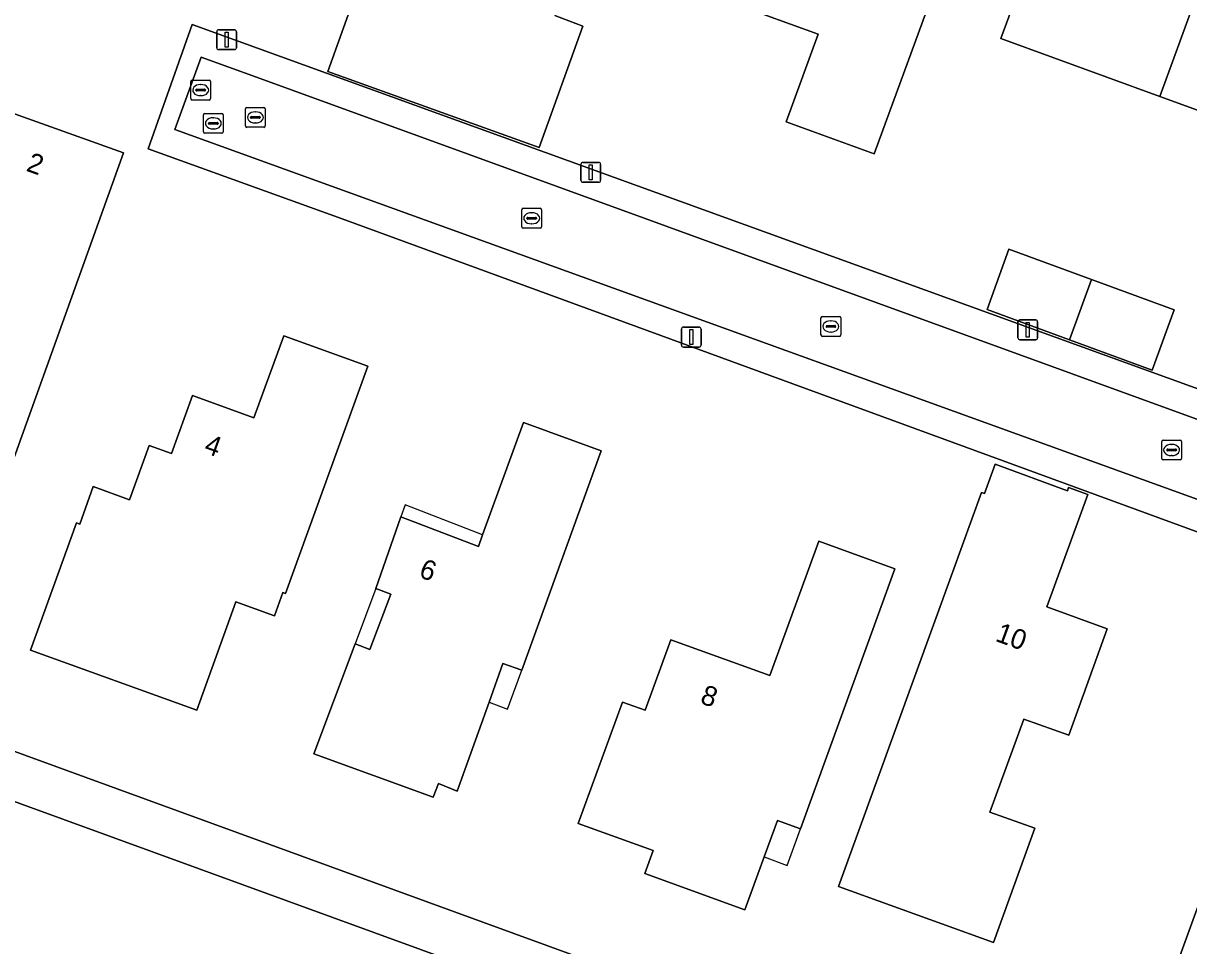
# Model space of a CAD drawing. Extents: x 155275 to 156265, y 382654 to 383635.
# Drawn here: x 155692.4 to 155751, y 382928.4 to 382974.8 of the extents above; entities that cross this region are included whole.
import ezdxf

# ---------------------------------------------------------------- set-up
doc = ezdxf.new("R2010")
doc.units = 0
for name, color, linetype in [('IMGEO_Erf', 7, 'Continuous'), ('IMGEO_Kolk', 7, 'Continuous'), ('IMGEO_Lichtmast', 7, 'Continuous'), ('IMGEO_Loofbos', 7, 'Continuous'), ('IMGEO_Pand', 7, 'Continuous'), ('IMGEO_Pand_nummerreeks', 7, 'Continuous'), ('IMGEO_Pand_overbouw', 7, 'Continuous'), ('IMGEO_Rijbaan_lokaal_open', 7, 'Continuous'), ('IMGEO_Rioolput', 7, 'Continuous'), ('IMGEO_Voetpad_open', 7, 'Continuous')]:
    doc.layers.add(name, color=color, linetype=linetype)

msp = doc.modelspace()

# ---------------------------------------------------------------- linework, layer by layer
at = {"layer": 'IMGEO_Erf'}
for points in [[(155730.75, 382969.892), (155732.351, 382974.303), (155729.569, 382975.311), (155730.424, 382977.662), (155730.639, 382978.254), (155727.129, 382979.502), (155726.919, 382978.927), (155725.007, 382979.624), (155729.249, 382991.212), (155738.659, 382987.796), (155737.014, 382983.225), (155736.432, 382983.435), (155735.848, 382981.849), (155737.254, 382981.331), (155736.737, 382979.919), (155739.118, 382979.046), (155735.165, 382968.269)], [(155749.555, 382971.161), (155741.555, 382974.075), (155743.154, 382978.463), (155747.247, 382976.972), (155748.085, 382979.272), (155745.402, 382980.244), (155747.04, 382984.767), (155753.645, 382982.374), (155761.619, 382979.486), (155760.015, 382975.057), (155756.049, 382976.494), (155755.22, 382974.216), (155757.75, 382973.295), (155756.104, 382968.776)], [(155688.871, 382944.631), (155683.168, 382946.682), (155683.524, 382947.67), (155681.999, 382948.218), (155681.749, 382947.521), (155678.228, 382948.933), (155680.654, 382953.075), (155684.796, 382951.52), (155685.638, 382954.043), (155684.546, 382954.463), (155686.112, 382958.532), (155687.232, 382958.101), (155688.473, 382961.906), (155686.54, 382962.642), (155687.629, 382964.495), (155687.67, 382964.565), (155687.418, 382964.625), (155690.944, 382970.63), (155697.388, 382968.32)], [(155745.01, 382958.917), (155740.854, 382960.439), (155741.941, 382963.477), (155746.109, 382961.951), (155750.277, 382960.426), (155749.167, 382957.395)], [(155705.546, 382946.147), (155705.41, 382946.197), (155704.99, 382945.03), (155703.054, 382945.732), (155701.076, 382940.28), (155692.707, 382943.307), (155695.029, 382949.709), (155695.188, 382949.651), (155695.869, 382951.532), (155697.693, 382950.872), (155698.68, 382953.599), (155699.808, 382953.191), (155700.87, 382956.114), (155703.958, 382954.988), (155705.467, 382959.123), (155709.692, 382957.595)], [(155717.432, 382942.293), (155716.492, 382942.634), (155715.789, 382940.682), (155714.18, 382936.217), (155713.251, 382936.588), (155712.98, 382935.91), (155706.972, 382938.085), (155709.047, 382943.621), (155709.796, 382943.339), (155710.842, 382946.114), (155710.099, 382946.41), (155711.347, 382950.006), (155715.254, 382948.524), (155715.467, 382949.107), (155717.53, 382954.751), (155721.435, 382953.336)], [(155740.566, 382951.237), (155740.726, 382951.178), (155741.262, 382952.654), (155744.898, 382951.328), (155744.956, 382951.488), (155745.923, 382951.135), (155743.869, 382945.477), (155746.901, 382944.371), (155744.963, 382939.024), (155742.702, 382939.837), (155740.992, 382935.145), (155743.256, 382934.341), (155741.175, 382928.589), (155733.372, 382931.42), (155739.106, 382947.214)], [(155732.388, 382948.783), (155736.218, 382947.394), (155731.459, 382934.31), (155730.303, 382934.73), (155729.636, 382932.898), (155728.669, 382930.238), (155723.632, 382932.07), (155724.049, 382933.217), (155720.28, 382934.588), (155722.502, 382940.695), (155723.644, 382940.277), (155724.941, 382943.824), (155729.925, 382942.025)]]:
    msp.add_lwpolyline(points, close=True, dxfattribs=at)
for points in [[(155719.097, 382975.23), (155720.51, 382974.702), (155718.311, 382968.602), (155707.68, 382972.411), (155710.685, 382980.799)], [(155764.351, 382944.523), (155708.405, 382965.011), (155698.641, 382968.533), (155700.85, 382974.779), (155766.739, 382950.921)], [(155687.76, 382939.71), (155755.688, 382914.965), (155758.527, 382922.75), (155759.423, 382925.217), (155758.257, 382925.64), (155757.362, 382923.173), (155756.634, 382921.166), (155749.104, 382923.897), (155752.078, 382932.095), (155756.001, 382930.696), (155756.874, 382933.113), (155758.826, 382938.522), (155755.741, 382939.635), (155758.254, 382946.596), (155763.431, 382944.727), (155762.488, 382941.996), (155765.175, 382941.027), (155765.55, 382942.058)]]:
    msp.add_lwpolyline(points, dxfattribs=at)
at = {"layer": 'IMGEO_Kolk'}
for p, q in [((155703.53, 382969.684), (155703.53, 382970.536)), ((155703.605, 382970.61), (155704.457, 382970.61)), ((155703.832, 382970.153), (155704.23, 382970.153)), ((155704.018, 382970.39), (155704.043, 382970.39)), ((155704.531, 382970.536), (155704.531, 382969.684)), ((155704.457, 382969.61), (155703.605, 382969.61)), ((155703.789, 382970.104), (155703.789, 382970.116)), ((155704.227, 382970.067), (155703.829, 382970.067)), ((155704.041, 382969.83), (155704.016, 382969.83)), ((155704.273, 382970.116), (155704.273, 382970.104)), ((155717.436, 382964.61), (155717.436, 382965.462)), ((155717.511, 382965.536), (155718.363, 382965.536)), ((155718.437, 382965.462), (155718.437, 382964.61)), ((155717.695, 382965.03), (155717.695, 382965.042)), ((155718.133, 382964.993), (155717.735, 382964.993)), ((155717.738, 382965.079), (155718.136, 382965.079)), ((155717.924, 382965.316), (155717.949, 382965.316)), ((155718.179, 382965.042), (155718.179, 382965.03)), ((155718.363, 382964.536), (155717.511, 382964.536)), ((155717.947, 382964.756), (155717.922, 382964.756)), ((155732.494, 382959.165), (155732.494, 382960.017)), ((155732.569, 382960.091), (155733.421, 382960.091)), ((155732.753, 382959.585), (155732.753, 382959.597)), ((155732.796, 382959.634), (155733.194, 382959.634)), ((155732.982, 382959.871), (155733.007, 382959.871)), ((155733.237, 382959.597), (155733.237, 382959.585)), ((155733.495, 382960.017), (155733.495, 382959.165)), ((155733.421, 382959.091), (155732.569, 382959.091)), ((155733.191, 382959.548), (155732.793, 382959.548)), ((155733.005, 382959.311), (155732.98, 382959.311)), ((155749.641, 382952.95), (155749.641, 382953.802)), ((155749.716, 382953.876), (155750.568, 382953.876)), ((155750.642, 382953.802), (155750.642, 382952.95)), ((155749.9, 382953.37), (155749.9, 382953.382)), ((155750.338, 382953.333), (155749.94, 382953.333)), ((155749.943, 382953.419), (155750.341, 382953.419)), ((155750.129, 382953.656), (155750.154, 382953.656)), ((155750.384, 382953.382), (155750.384, 382953.37)), ((155750.568, 382952.876), (155749.716, 382952.876)), ((155750.152, 382953.096), (155750.127, 382953.096))]:
    msp.add_line(p, q, dxfattribs=at)
for points in [[(155703.53, 382969.684), (155703.53, 382970.536)], [(155703.605, 382970.61), (155704.457, 382970.61)], [(155704.531, 382970.536), (155704.531, 382969.684)], [(155704.457, 382969.61), (155703.605, 382969.61)], [(155717.436, 382964.61), (155717.436, 382965.462)], [(155717.511, 382965.536), (155718.363, 382965.536)], [(155718.437, 382965.462), (155718.437, 382964.61)], [(155718.363, 382964.536), (155717.511, 382964.536)], [(155732.494, 382959.165), (155732.494, 382960.017)], [(155732.569, 382960.091), (155733.421, 382960.091)], [(155733.495, 382960.017), (155733.495, 382959.165)], [(155733.421, 382959.091), (155732.569, 382959.091)], [(155749.641, 382952.95), (155749.641, 382953.802)], [(155749.716, 382953.876), (155750.568, 382953.876)], [(155750.642, 382953.802), (155750.642, 382952.95)], [(155750.568, 382952.876), (155749.716, 382952.876)]]:
    msp.add_lwpolyline(points, dxfattribs=at)
for centre, radius, start, end in [((155703.607, 382970.534), 0.0765, 91.55205, 178.44795), ((155703.607, 382970.534), 0.0765, 91.55205, 178.44795), ((155703.829, 382970.113), 0.0403, 85.87752, 175.75265), ((155704.234, 382970.115), 0.0386, 1.73085, 96.63898), ((155704.455, 382970.534), 0.0765, 1.55205, 88.44795), ((155704.455, 382970.534), 0.0765, 1.55205, 88.44795), ((155703.607, 382969.686), 0.0765, 181.55205, 268.44795), ((155703.607, 382969.686), 0.0765, 181.55205, 268.44795), ((155703.826, 382970.103), 0.0366, 178.93798, 274.71019), ((155704.23, 382970.11), 0.043, 264.86636, 352.45326), ((155704.455, 382969.686), 0.0765, 271.55205, 358.44795), ((155704.455, 382969.686), 0.0765, 271.55205, 358.44795), ((155717.513, 382965.46), 0.0765, 91.55205, 178.44795), ((155717.513, 382965.46), 0.0765, 91.55205, 178.44795), ((155718.361, 382965.46), 0.0765, 1.55205, 88.44795), ((155718.361, 382965.46), 0.0765, 1.55205, 88.44795), ((155717.735, 382965.039), 0.0403, 85.87752, 175.75265), ((155717.732, 382965.029), 0.0366, 178.93798, 274.71019), ((155718.136, 382965.036), 0.043, 264.86636, 352.45326), ((155718.14, 382965.041), 0.0386, 1.73085, 96.63898), ((155717.513, 382964.612), 0.0765, 181.55205, 268.44795), ((155717.513, 382964.612), 0.0765, 181.55205, 268.44795), ((155718.361, 382964.612), 0.0765, 271.55205, 358.44795), ((155718.361, 382964.612), 0.0765, 271.55205, 358.44795), ((155732.571, 382960.015), 0.0765, 91.55205, 178.44795), ((155732.571, 382960.015), 0.0765, 91.55205, 178.44795), ((155732.793, 382959.594), 0.0403, 85.87752, 175.75265), ((155732.79, 382959.584), 0.0366, 178.93798, 274.71019), ((155733.194, 382959.591), 0.043, 264.86636, 352.45326), ((155733.198, 382959.596), 0.0386, 1.73085, 96.63898), ((155733.419, 382960.015), 0.0765, 1.55205, 88.44795), ((155733.419, 382960.015), 0.0765, 1.55205, 88.44795), ((155732.571, 382959.167), 0.0765, 181.55205, 268.44795), ((155732.571, 382959.167), 0.0765, 181.55205, 268.44795), ((155733.419, 382959.167), 0.0765, 271.55205, 358.44795), ((155733.419, 382959.167), 0.0765, 271.55205, 358.44795), ((155749.718, 382953.8), 0.0765, 91.55205, 178.44795), ((155749.718, 382953.8), 0.0765, 91.55205, 178.44795), ((155750.566, 382953.8), 0.0765, 1.55205, 88.44795), ((155750.566, 382953.8), 0.0765, 1.55205, 88.44795), ((155749.94, 382953.379), 0.0403, 85.87752, 175.75265), ((155749.937, 382953.369), 0.0366, 178.93798, 274.71019), ((155750.341, 382953.376), 0.043, 264.86636, 352.45326), ((155750.345, 382953.381), 0.0386, 1.73085, 96.63898), ((155749.718, 382952.952), 0.0765, 181.55205, 268.44795), ((155749.718, 382952.952), 0.0765, 181.55205, 268.44795), ((155750.566, 382952.952), 0.0765, 271.55205, 358.44795), ((155750.566, 382952.952), 0.0765, 271.55205, 358.44795)]:
    msp.add_arc(centre, radius, start, end, dxfattribs=at)
for centre, major_axis, ratio, start_param, end_param in [((155704.017, 382970.11), (-0.387, 0.002), 0.722429, 4.712389, 7.853982), ((155704.042, 382970.11), (-0.39, 0.002), 0.717154, 1.570796, 4.712389), ((155717.923, 382965.036), (-0.387, 0.002), 0.722429, 4.712389, 7.853982), ((155717.948, 382965.036), (-0.39, 0.002), 0.717154, 1.570796, 4.712389), ((155732.981, 382959.591), (-0.387, 0.002), 0.722429, 4.712389, 7.853982), ((155733.006, 382959.591), (-0.39, 0.002), 0.717154, 1.570796, 4.712389), ((155750.128, 382953.376), (-0.387, 0.002), 0.722429, 4.712389, 7.853982), ((155750.153, 382953.376), (-0.39, 0.002), 0.717154, 1.570796, 4.712389)]:
    msp.add_ellipse(centre, major_axis=major_axis, ratio=ratio, start_param=start_param, end_param=end_param, dxfattribs=at)
at = {"layer": 'IMGEO_Lichtmast'}
for p, q in [((155702.086, 382973.618), (155702.086, 382974.418)), ((155702.086, 382974.418), (155702.086, 382973.618)), ((155702.186, 382974.518), (155702.976, 382974.518)), ((155702.976, 382974.518), (155702.186, 382974.518)), ((155703.076, 382974.418), (155703.076, 382973.618)), ((155703.076, 382973.618), (155703.076, 382974.418)), ((155702.976, 382973.518), (155702.186, 382973.518)), ((155702.186, 382973.518), (155702.976, 382973.518)), ((155720.514, 382967.846), (155721.304, 382967.846)), ((155721.304, 382967.846), (155720.514, 382967.846)), ((155720.414, 382966.946), (155720.414, 382967.746)), ((155720.414, 382967.746), (155720.414, 382966.946)), ((155721.404, 382967.746), (155721.404, 382966.946)), ((155721.404, 382966.946), (155721.404, 382967.746)), ((155721.304, 382966.846), (155720.514, 382966.846)), ((155720.514, 382966.846), (155721.304, 382966.846)), ((155742.41, 382959.02), (155742.41, 382959.82)), ((155742.41, 382959.82), (155742.41, 382959.02)), ((155742.51, 382959.92), (155743.3, 382959.92)), ((155743.3, 382959.92), (155742.51, 382959.92)), ((155743.4, 382959.82), (155743.4, 382959.02)), ((155743.4, 382959.02), (155743.4, 382959.82)), ((155725.47, 382958.656), (155725.47, 382959.456)), ((155725.47, 382959.456), (155725.47, 382958.656)), ((155725.57, 382959.556), (155726.36, 382959.556)), ((155726.36, 382959.556), (155725.57, 382959.556)), ((155726.46, 382959.456), (155726.46, 382958.656)), ((155726.46, 382958.656), (155726.46, 382959.456)), ((155726.36, 382958.556), (155725.57, 382958.556)), ((155725.57, 382958.556), (155726.36, 382958.556)), ((155743.3, 382958.92), (155742.51, 382958.92)), ((155742.51, 382958.92), (155743.3, 382958.92))]:
    msp.add_line(p, q, dxfattribs=at)
for points in [[(155702.506, 382974.393), (155702.656, 382974.393), (155702.656, 382973.643), (155702.506, 382973.643), (155702.506, 382974.393)], [(155720.834, 382967.721), (155720.984, 382967.721), (155720.984, 382966.971), (155720.834, 382966.971), (155720.834, 382967.721)], [(155742.83, 382959.795), (155742.98, 382959.795), (155742.98, 382959.045), (155742.83, 382959.045), (155742.83, 382959.795)], [(155725.89, 382959.431), (155726.04, 382959.431), (155726.04, 382958.681), (155725.89, 382958.681), (155725.89, 382959.431)]]:
    msp.add_lwpolyline(points, dxfattribs=at)
for centre, start, end in [((155702.186, 382974.418), 90, 180), ((155702.186, 382974.418), 90, 180), ((155702.976, 382974.418), 0, 90), ((155702.976, 382974.418), 360, 90), ((155702.186, 382973.618), 180, 270), ((155702.186, 382973.618), 180, 270), ((155702.976, 382973.618), 270, 0), ((155702.976, 382973.618), 270, 0), ((155720.514, 382967.746), 90, 180), ((155720.514, 382967.746), 90, 180), ((155721.304, 382967.746), 0, 90), ((155721.304, 382967.746), 360, 90), ((155720.514, 382966.946), 180, 270), ((155720.514, 382966.946), 180, 270), ((155721.304, 382966.946), 270, 0), ((155721.304, 382966.946), 270, 0), ((155742.51, 382959.82), 90, 180), ((155742.51, 382959.82), 90, 180), ((155743.3, 382959.82), 0, 90), ((155743.3, 382959.82), 360, 90), ((155725.57, 382959.456), 90, 180), ((155725.57, 382959.456), 90, 180), ((155726.36, 382959.456), 0, 90), ((155726.36, 382959.456), 360, 90), ((155742.51, 382959.02), 180, 270), ((155742.51, 382959.02), 180, 270), ((155743.3, 382959.02), 270, 0), ((155743.3, 382959.02), 270, 0), ((155725.57, 382958.656), 180, 270), ((155725.57, 382958.656), 180, 270), ((155726.36, 382958.656), 270, 0), ((155726.36, 382958.656), 270, 0)]:
    msp.add_arc(centre, 0.1, start, end, dxfattribs=at)
at = {"layer": 'IMGEO_Loofbos'}
msp.add_lwpolyline([(155962.277, 382837.428), (155865.28, 382872.649), (155863.949, 382873.132), (155772.846, 382906.212), (155660.759, 382947.032), (155649.875, 382951.072)], dxfattribs=at)
at = {"layer": 'IMGEO_Pand'}
for points in [[(155736.432, 382983.435), (155737.014, 382983.225), (155738.659, 382987.796), (155729.249, 382991.212), (155725.007, 382979.624), (155726.919, 382978.927), (155727.129, 382979.502), (155730.639, 382978.254), (155730.424, 382977.662), (155729.569, 382975.311), (155732.351, 382974.303), (155730.75, 382969.892), (155735.165, 382968.269), (155739.118, 382979.046), (155736.737, 382979.919), (155737.254, 382981.331), (155735.848, 382981.849)], [(155753.645, 382982.374), (155747.04, 382984.767), (155745.402, 382980.244), (155748.085, 382979.272), (155747.247, 382976.972), (155743.154, 382978.463), (155741.555, 382974.075), (155749.555, 382971.161)], [(155757.75, 382973.295), (155755.22, 382974.216), (155756.049, 382976.494), (155760.015, 382975.057), (155761.619, 382979.486), (155753.645, 382982.374), (155749.555, 382971.161), (155756.104, 382968.776)], [(155690.944, 382970.63), (155687.418, 382964.625), (155687.67, 382964.565), (155687.629, 382964.495), (155686.54, 382962.642), (155688.473, 382961.906), (155687.232, 382958.101), (155686.112, 382958.532), (155684.546, 382954.463), (155685.638, 382954.043), (155684.796, 382951.52), (155680.654, 382953.075), (155678.228, 382948.933), (155681.749, 382947.521), (155681.999, 382948.218), (155683.524, 382947.67), (155683.168, 382946.682), (155688.871, 382944.631), (155697.388, 382968.32)], [(155746.109, 382961.951), (155741.941, 382963.477), (155740.854, 382960.439), (155745.01, 382958.917)], [(155750.277, 382960.426), (155746.109, 382961.951), (155745.01, 382958.917), (155749.167, 382957.395)], [(155709.692, 382957.595), (155705.467, 382959.123), (155703.958, 382954.988), (155700.87, 382956.114), (155699.808, 382953.191), (155698.68, 382953.599), (155697.693, 382950.872), (155695.869, 382951.532), (155695.188, 382949.651), (155695.029, 382949.709), (155692.707, 382943.307), (155701.076, 382940.28), (155703.054, 382945.732), (155704.99, 382945.03), (155705.41, 382946.197), (155705.546, 382946.147)], [(155721.435, 382953.336), (155717.53, 382954.751), (155715.467, 382949.107), (155715.254, 382948.524), (155711.347, 382950.006), (155710.099, 382946.41), (155710.842, 382946.114), (155709.796, 382943.339), (155709.047, 382943.621), (155706.972, 382938.085), (155712.98, 382935.91), (155713.251, 382936.588), (155714.18, 382936.217), (155715.789, 382940.682), (155716.492, 382942.634), (155717.432, 382942.293)], [(155742.702, 382939.837), (155744.963, 382939.024), (155746.901, 382944.371), (155743.869, 382945.477), (155745.923, 382951.135), (155744.956, 382951.488), (155744.898, 382951.328), (155741.262, 382952.654), (155740.726, 382951.178), (155740.566, 382951.237), (155739.106, 382947.214), (155733.372, 382931.42), (155741.175, 382928.589), (155743.256, 382934.341), (155740.992, 382935.145)], [(155736.218, 382947.394), (155732.388, 382948.783), (155729.925, 382942.025), (155724.941, 382943.824), (155723.644, 382940.277), (155722.502, 382940.695), (155720.28, 382934.588), (155724.049, 382933.217), (155723.632, 382932.07), (155728.669, 382930.238), (155729.636, 382932.898), (155730.303, 382934.73), (155731.459, 382934.31)], [(155765.175, 382941.027), (155762.488, 382941.996), (155763.431, 382944.727), (155758.254, 382946.596), (155755.741, 382939.635), (155758.826, 382938.522), (155756.874, 382933.113), (155756.001, 382930.696), (155752.078, 382932.095), (155749.104, 382923.897), (155756.634, 382921.166), (155757.362, 382923.173), (155758.257, 382925.64), (155759.423, 382925.217)]]:
    msp.add_lwpolyline(points, close=True, dxfattribs=at)
msp.add_lwpolyline([(155710.685, 382980.799), (155707.68, 382972.411), (155718.311, 382968.602), (155720.51, 382974.702), (155719.097, 382975.23)], dxfattribs=at)
at = {"layer": 'IMGEO_Pand_overbouw'}
for points in [[(155711.347, 382950.006), (155715.254, 382948.524), (155715.467, 382949.107), (155711.566, 382950.609)], [(155709.047, 382943.621), (155709.796, 382943.339), (155710.842, 382946.114), (155710.099, 382946.41)], [(155715.789, 382940.682), (155716.722, 382940.342), (155717.432, 382942.293), (155716.492, 382942.634)], [(155729.636, 382932.898), (155730.792, 382932.477), (155731.459, 382934.31), (155730.303, 382934.73)]]:
    msp.add_lwpolyline(points, close=True, dxfattribs=at)
at = {"layer": 'IMGEO_Rijbaan_lokaal_open'}
msp.add_lwpolyline([(155704.093, 382972.126), (155701.308, 382973.138), (155699.973, 382969.498), (155764.453, 382946.196), (155768.234, 382944.798), (155769.496, 382948.292), (155765.781, 382949.663), (155765.747, 382949.717)], close=True, dxfattribs=at)
at = {"layer": 'IMGEO_Rioolput'}
for p, q in [((155700.778, 382971.057), (155700.778, 382971.909)), ((155700.853, 382971.983), (155701.705, 382971.983)), ((155701.779, 382971.909), (155701.779, 382971.057)), ((155701.037, 382971.477), (155701.037, 382971.489)), ((155701.475, 382971.44), (155701.077, 382971.44)), ((155701.08, 382971.526), (155701.478, 382971.526)), ((155701.266, 382971.763), (155701.291, 382971.763)), ((155701.521, 382971.489), (155701.521, 382971.477)), ((155701.705, 382970.983), (155700.853, 382970.983)), ((155701.289, 382971.203), (155701.264, 382971.203)), ((155701.414, 382969.383), (155701.414, 382970.235)), ((155701.489, 382970.309), (155702.341, 382970.309)), ((155702.415, 382970.235), (155702.415, 382969.383)), ((155701.673, 382969.803), (155701.673, 382969.815)), ((155702.111, 382969.766), (155701.713, 382969.766)), ((155701.716, 382969.852), (155702.114, 382969.852)), ((155701.902, 382970.089), (155701.927, 382970.089)), ((155702.157, 382969.815), (155702.157, 382969.803)), ((155702.341, 382969.309), (155701.489, 382969.309)), ((155701.925, 382969.529), (155701.9, 382969.529))]:
    msp.add_line(p, q, dxfattribs=at)
for points in [[(155700.778, 382971.057), (155700.778, 382971.909)], [(155700.853, 382971.983), (155701.705, 382971.983)], [(155701.779, 382971.909), (155701.779, 382971.057)], [(155701.705, 382970.983), (155700.853, 382970.983)], [(155701.414, 382969.383), (155701.414, 382970.235)], [(155701.489, 382970.309), (155702.341, 382970.309)], [(155702.415, 382970.235), (155702.415, 382969.383)], [(155702.341, 382969.309), (155701.489, 382969.309)]]:
    msp.add_lwpolyline(points, dxfattribs=at)
for centre, radius, start, end in [((155700.855, 382971.907), 0.0765, 91.55205, 178.44795), ((155700.855, 382971.907), 0.0765, 91.55205, 178.44795), ((155701.703, 382971.907), 0.0765, 1.55205, 88.44795), ((155701.703, 382971.907), 0.0765, 1.55205, 88.44795), ((155701.077, 382971.486), 0.0403, 85.87752, 175.75265), ((155701.074, 382971.476), 0.0366, 178.93798, 274.71019), ((155701.478, 382971.483), 0.043, 264.86636, 352.45326), ((155701.482, 382971.488), 0.0386, 1.73085, 96.63898), ((155700.855, 382971.059), 0.0765, 181.55205, 268.44795), ((155700.855, 382971.059), 0.0765, 181.55205, 268.44795), ((155701.703, 382971.059), 0.0765, 271.55205, 358.44795), ((155701.703, 382971.059), 0.0765, 271.55205, 358.44795), ((155701.491, 382970.233), 0.0765, 91.55205, 178.44795), ((155701.491, 382970.233), 0.0765, 91.55205, 178.44795), ((155702.339, 382970.233), 0.0765, 1.55205, 88.44795), ((155702.339, 382970.233), 0.0765, 1.55205, 88.44795), ((155701.713, 382969.812), 0.0403, 85.87752, 175.75265), ((155701.71, 382969.802), 0.0366, 178.93798, 274.71019), ((155702.114, 382969.809), 0.043, 264.86636, 352.45326), ((155702.118, 382969.814), 0.0386, 1.73085, 96.63898), ((155701.491, 382969.385), 0.0765, 181.55205, 268.44795), ((155701.491, 382969.385), 0.0765, 181.55205, 268.44795), ((155702.339, 382969.385), 0.0765, 271.55205, 358.44795), ((155702.339, 382969.385), 0.0765, 271.55205, 358.44795)]:
    msp.add_arc(centre, radius, start, end, dxfattribs=at)
for centre, major_axis, ratio, start_param, end_param in [((155701.265, 382971.483), (-0.387, 0.002), 0.722429, 4.712389, 7.853982), ((155701.29, 382971.483), (-0.39, 0.002), 0.717154, 1.570796, 4.712389), ((155701.901, 382969.809), (-0.387, 0.002), 0.722429, 4.712389, 7.853982), ((155701.926, 382969.809), (-0.39, 0.002), 0.717154, 1.570796, 4.712389)]:
    msp.add_ellipse(centre, major_axis=major_axis, ratio=ratio, start_param=start_param, end_param=end_param, dxfattribs=at)
at = {"layer": 'IMGEO_Voetpad_open'}
for points in [[(155766.127, 382949.584), (155766.739, 382950.921), (155700.85, 382974.779), (155698.641, 382968.533), (155708.405, 382965.011), (155764.351, 382944.523)], [(155699.973, 382969.498), (155701.308, 382973.138), (155704.093, 382972.126), (155765.747, 382949.717)], [(155764.453, 382946.196), (155699.973, 382969.498)]]:
    msp.add_lwpolyline(points, dxfattribs=at)
msp.add_lwpolyline([(155687.76, 382939.71), (155661.6, 382949.239), (155660.759, 382947.032), (155772.846, 382906.212), (155863.949, 382873.132), (155864.759, 382875.363), (155860.495, 382876.912), (155859.753, 382877.182), (155855.852, 382878.598), (155854.498, 382879.089), (155767.593, 382910.639), (155765.941, 382911.239), (155762.029, 382912.659), (155761.338, 382912.91), (155757.172, 382914.424), (155755.688, 382914.965)], close=True, dxfattribs=at)

# ---------------------------------------------------------------- texts
at = {"layer": 'IMGEO_Pand_nummerreeks'}
for s, rotation, p in [('2', 340.27879, (155692.447, 382967.436)), ('4', 339.96626, (155701.395, 382953.261)), ('6', 339.2273, (155712.207, 382947.006)), ('10', 339.96367, (155741.22, 382943.782)), ('8', 340.1527, (155726.364, 382940.653))]:
    msp.add_text(s, height=1, rotation=rotation, dxfattribs=at).set_placement(p)

doc.saveas('drawing.dxf')
